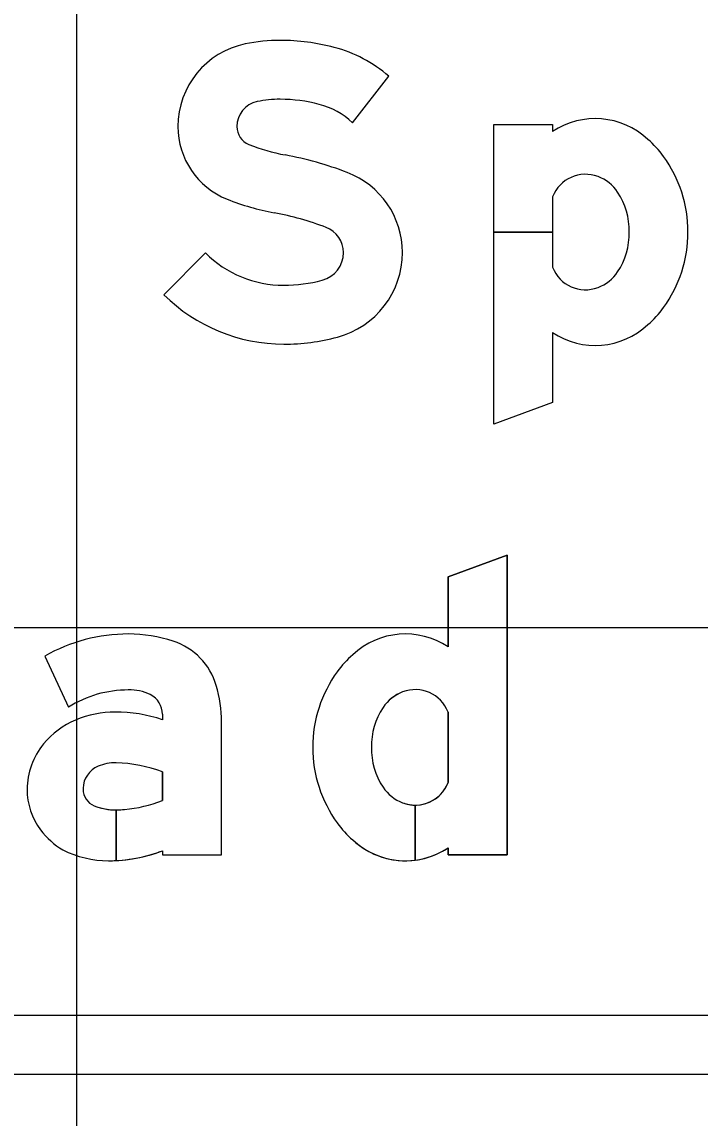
# Model space of a CAD drawing. Extents: x 2193008 to 2198143, y 1236112 to 1237864.
# Drawn here: x 2195620.551 to 2195622.469, y 1237195.719 to 1237198.818 of the extents above; entities that cross this region are included whole.
import ezdxf

# ---------------------------------------------------------------- set-up
doc = ezdxf.new("R2010")
doc.units = 0
for name, color, linetype in [('GSBWFILL', 7, 'Continuous'), ('GSCOLORFILL', 7, 'Continuous'), ('GSOUTLINE', 7, 'Continuous'), ('M-ROADS', 7, 'Continuous')]:
    doc.layers.add(name, color=color, linetype=linetype)

msp = doc.modelspace()

# ---------------------------------------------------------------- linework, layer by layer
at = {"layer": 'GSBWFILL'}
for p, q in [((2195622.0516, 1237198.324), (2195622.0516, 1237198.2243)), ((2195622.0516, 1237198.2243), (2195621.8851, 1237198.2243)), ((2195621.8851, 1237198.2242), (2195622.0516, 1237198.2242)), ((2195622.0516, 1237198.2242), (2195622.0516, 1237198.1245)), ((2195621.7563, 1237196.8672), (2195621.7563, 1237196.6676)), ((2195621.6633, 1237196.6042), (2195621.6633, 1237196.4487)), ((2195621.6633, 1237196.4487), (2195621.6633, 1237196.6042))]:
    msp.add_line(p, q, dxfattribs=at)
for points in [[(2195621.4855, 1237198.5332), (2195621.5885, 1237198.6645)], [(2195621.8851, 1237198.2243), (2195621.8851, 1237198.5281), (2195622.0516, 1237198.5281), (2195622.0516, 1237198.5083)], [(2195622.0516, 1237197.9402), (2195622.0516, 1237197.7424), (2195621.8851, 1237197.6811), (2195621.8851, 1237198.2242)], [(2195621.0699, 1237198.1651), (2195620.9527, 1237198.0468)], [(2195621.7563, 1237196.4834), (2195621.7563, 1237196.4635), (2195621.9228, 1237196.4635), (2195621.9228, 1237197.3106), (2195621.7563, 1237197.2492), (2195621.7563, 1237197.0514)], [(2195620.6159, 1237197.0254), (2195620.6827, 1237196.8811)], [(2195620.9487, 1237196.8608), (2195620.9487, 1237196.8455)], [(2195620.9487, 1237196.4752), (2195620.9487, 1237196.4635), (2195621.1152, 1237196.4635), (2195621.1152, 1237196.8392)], [(2195620.9487, 1237196.6981), (2195620.9487, 1237196.6172)], [(2195620.8176, 1237196.4474), (2195620.8176, 1237196.5903)], [(2195620.8177, 1237196.5903), (2195620.8177, 1237196.4474)]]:
    msp.add_lwpolyline(points, dxfattribs=at)
for centre, major_axis, start_param, end_param in [((2195621.2308, 1237198.5224), (0, 0.2385), 0.202758, 1.570796), ((2195621.2815, 1237198.2756), (0, 0.4904), 0, 0.202758), ((2195621.2815, 1237198.1646), (0, 0.6014), 6.026234, 6.283185), ((2195621.3373, 1237198.377), (0, 0.3818), 5.565152, 6.026234), ((2195621.2308, 1237198.5224), (0, 0.072), 0.202758, 1.570796), ((2195621.2815, 1237198.2756), (0, 0.3239), 0, 0.202758), ((2195621.2815, 1237198.1646), (0, 0.4349), 6.026234, 6.283185), ((2195621.3373, 1237198.377), (0, 0.2153), 5.523837, 6.026234), ((2195622.1723, 1237198.3268), (0, 0.218), 5.531582, 6.870178), ((2195621.2132, 1237198.5224), (0, 0.2209), 1.570796, 2.761249), ((2195621.2132, 1237198.5224), (0, 0.0544), 1.570796, 2.761249), ((2195621.3947, 1237198.9762), (0, 0.5432), 2.761249, 2.95744), ((2195622.1503, 1237198.2851), (0, 0.2638), 5.330424, 5.578482), ((2195621.1096, 1237197.4458), (0, 1.0135), 5.918637, 6.099033), ((2195622.0704, 1237198.2243), (0, 0.3641), 4.712389, 5.339507), ((2195621.3845, 1237198.1661), (0, 0.2425), 4.712389, 5.918637), ((2195622.1446, 1237198.2875), (0, 0.0999), 5.918977, 7.479923), ((2195622.1387, 1237198.272), (0, 0.1166), 5.303244, 5.918977), ((2195621.3947, 1237198.9762), (0, 0.7097), 2.761249, 2.95744), ((2195622.0758, 1237198.2298), (0, 0.1923), 4.683658, 5.303244), ((2195621.1096, 1237197.4458), (0, 0.847), 5.918637, 6.099033), ((2195621.3845, 1237198.1661), (0, 0.076), 4.712389, 5.918637), ((2195622.0758, 1237198.2187), (0, 0.1923), 4.121534, 4.74112), ((2195622.0704, 1237198.2243), (0, 0.3641), 4.085271, 4.712389), ((2195621.2916, 1237198.3888), (0, 0.315), 2.360607, 3.141593), ((2195621.3797, 1237198.1661), (0, 0.0808), 3.401517, 4.712389), ((2195621.3797, 1237198.1661), (0, 0.2473), 3.401517, 4.712389), ((2195622.1446, 1237198.161), (0, 0.0999), 1.944855, 3.5058), ((2195622.1387, 1237198.1766), (0, 0.1166), 3.5058, 4.121534), ((2195621.2916, 1237198.4973), (0, 0.4235), 3.141593, 3.401517), ((2195621.2916, 1237198.3888), (0, 0.4815), 2.360607, 3.141593), ((2195622.1503, 1237198.1634), (0, 0.2638), 3.846296, 4.094354), ((2195622.1723, 1237198.1217), (0, 0.218), 2.5546, 3.893196), ((2195621.2916, 1237198.4973), (0, 0.59), 3.141593, 3.401517), ((2195621.6355, 1237196.8699), (0, 0.218), 5.696193, 7.034788), ((2195620.852, 1237196.6107), (0, 0.4772), 0, 0.517719), ((2195620.852, 1237196.6804), (0, 0.4075), 5.96613, 6.283185), ((2195620.9207, 1237196.8896), (0, 0.1873), 4.997165, 5.96613), ((2195621.6576, 1237196.8282), (0, 0.2638), 0.704703, 0.952762), ((2195621.7375, 1237196.7674), (0, 0.3641), 0.943678, 1.570796), ((2195620.852, 1237196.6107), (0, 0.319), 0, 0.559495), ((2195620.858, 1237196.8037), (0, 0.1261), 5.822746, 6.330435), ((2195620.8863, 1237196.8608), (0, 0.0624), 4.712389, 5.822746), ((2195620.7484, 1237196.8392), (0, 0.3669), 4.712389, 4.997165), ((2195621.6692, 1237196.8151), (0, 0.1165), 0.364208, 0.979941), ((2195621.6633, 1237196.8307), (0, 0.0999), 5.086447, 6.647393), ((2195620.8152, 1237196.5818), (0, 0.2855), 0, 0.404512), ((2195620.8152, 1237196.4469), (0, 0.4203), 5.959871, 6.283185), ((2195621.7321, 1237196.7729), (0, 0.1923), 0.979941, 1.599528), ((2195620.7956, 1237196.6243), (0, 0.2387), 0.399285, 0.87593), ((2195620.7663, 1237196.6487), (0, 0.2005), 0.87593, 1.570796), ((2195621.7375, 1237196.7674), (0, 0.3641), 1.570796, 2.197914), ((2195621.7321, 1237196.7619), (0, 0.1923), 1.542065, 2.161651), ((2195620.7947, 1237196.6489), (0, 0.0708), 0.408547, 1.530785), ((2195620.8144, 1237196.6034), (0, 0.1204), 6.259455, 6.691732), ((2195620.8057, 1237196.3146), (0, 0.4093), 5.926185, 6.254823), ((2195621.6633, 1237196.7041), (0, 0.0999), 3.142009, 4.338331), ((2195620.7574, 1237196.6487), (0, 0.1916), 1.570796, 2.21394), ((2195620.7993, 1237196.6487), (0, 0.0754), 1.530785, 1.570796), ((2195620.7739, 1237196.6487), (0, 0.0499), 1.570796, 2.757027), ((2195621.6692, 1237196.7197), (0, 0.1165), 2.161651, 2.777385), ((2195620.8079, 1237196.9753), (0, 0.3848), 3.228562, 3.516221), ((2195621.6633, 1237196.7041), (0, 0.0999), 2.777385, 3.141593), ((2195620.8176, 1237196.7568), (0, 0.1665), 2.757027, 3.141593), ((2195620.8176, 1237196.7568), (0, 0.1665), 3.141843, 3.28451), ((2195621.6576, 1237196.7066), (0, 0.2638), 2.188831, 2.436889), ((2195620.7744, 1237196.6615), (0, 0.2129), 2.21394, 2.611125), ((2195621.6355, 1237196.6648), (0, 0.218), 2.38999, 3.269164), ((2195621.6355, 1237196.6648), (0, 0.218), 3.269357, 3.728585), ((2195620.7962, 1237196.7333), (0, 0.2865), 2.672443, 3.141593), ((2195620.7962, 1237196.8718), (0, 0.4249), 3.192057, 3.508644), ((2195620.7962, 1237196.8718), (0, 0.4249), 3.141593, 3.191959)]:
    msp.add_ellipse(centre, major_axis=major_axis, ratio=0.999998, start_param=start_param, end_param=end_param, dxfattribs=at)
at = {"layer": 'GSCOLORFILL'}
for p, q in [((2195622.0516, 1237198.324), (2195622.0516, 1237198.2243)), ((2195622.0516, 1237198.2243), (2195621.8851, 1237198.2243)), ((2195621.8851, 1237198.2242), (2195622.0516, 1237198.2242)), ((2195622.0516, 1237198.2242), (2195622.0516, 1237198.1245)), ((2195621.7563, 1237196.8672), (2195621.7563, 1237196.6676)), ((2195621.6633, 1237196.6042), (2195621.6633, 1237196.4487)), ((2195621.6633, 1237196.4487), (2195621.6633, 1237196.6042)), ((2195624.9552, 1237196.0098), (2195614.9585, 1237196.0098)), ((2195614.9585, 1237195.8433), (2195624.9552, 1237195.8433))]:
    msp.add_line(p, q, dxfattribs=at)
for points in [[(2195621.4855, 1237198.5332), (2195621.5885, 1237198.6645)], [(2195621.8851, 1237198.2243), (2195621.8851, 1237198.5281), (2195622.0516, 1237198.5281), (2195622.0516, 1237198.5083)], [(2195622.0516, 1237197.9402), (2195622.0516, 1237197.7424), (2195621.8851, 1237197.6811), (2195621.8851, 1237198.2242)], [(2195621.0699, 1237198.1651), (2195620.9527, 1237198.0468)], [(2195621.7563, 1237196.4834), (2195621.7563, 1237196.4635), (2195621.9228, 1237196.4635), (2195621.9228, 1237197.3106), (2195621.7563, 1237197.2492), (2195621.7563, 1237197.0514)], [(2195620.6159, 1237197.0254), (2195620.6827, 1237196.8811)], [(2195620.9487, 1237196.8608), (2195620.9487, 1237196.8455)], [(2195620.9487, 1237196.4752), (2195620.9487, 1237196.4635), (2195621.1152, 1237196.4635), (2195621.1152, 1237196.8392)], [(2195620.9487, 1237196.6981), (2195620.9487, 1237196.6172)], [(2195620.8176, 1237196.4474), (2195620.8176, 1237196.5903)], [(2195620.8177, 1237196.5903), (2195620.8177, 1237196.4474)]]:
    msp.add_lwpolyline(points, dxfattribs=at)
for centre, major_axis, start_param, end_param in [((2195621.2308, 1237198.5224), (0, 0.2385), 0.202758, 1.570796), ((2195621.2815, 1237198.2756), (0, 0.4904), 0, 0.202758), ((2195621.2815, 1237198.1646), (0, 0.6014), 6.026234, 6.283185), ((2195621.3373, 1237198.377), (0, 0.3818), 5.565152, 6.026234), ((2195621.2308, 1237198.5224), (0, 0.072), 0.202758, 1.570796), ((2195621.2815, 1237198.2756), (0, 0.3239), 0, 0.202758), ((2195621.2815, 1237198.1646), (0, 0.4349), 6.026234, 6.283185), ((2195621.3373, 1237198.377), (0, 0.2153), 5.523837, 6.026234), ((2195622.1723, 1237198.3268), (0, 0.218), 5.531582, 6.870178), ((2195621.2132, 1237198.5224), (0, 0.2209), 1.570796, 2.761249), ((2195621.2132, 1237198.5224), (0, 0.0544), 1.570796, 2.761249), ((2195621.3947, 1237198.9762), (0, 0.5432), 2.761249, 2.95744), ((2195622.1503, 1237198.2851), (0, 0.2638), 5.330424, 5.578482), ((2195621.1096, 1237197.4458), (0, 1.0135), 5.918637, 6.099033), ((2195622.0704, 1237198.2243), (0, 0.3641), 4.712389, 5.339507), ((2195621.3845, 1237198.1661), (0, 0.2425), 4.712389, 5.918637), ((2195622.1446, 1237198.2875), (0, 0.0999), 5.918977, 7.479923), ((2195622.1387, 1237198.272), (0, 0.1166), 5.303244, 5.918977), ((2195621.3947, 1237198.9762), (0, 0.7097), 2.761249, 2.95744), ((2195622.0758, 1237198.2298), (0, 0.1923), 4.683658, 5.303244), ((2195621.1096, 1237197.4458), (0, 0.847), 5.918637, 6.099033), ((2195621.3845, 1237198.1661), (0, 0.076), 4.712389, 5.918637), ((2195622.0758, 1237198.2187), (0, 0.1923), 4.121534, 4.74112), ((2195622.0704, 1237198.2243), (0, 0.3641), 4.085271, 4.712389), ((2195621.2916, 1237198.3888), (0, 0.315), 2.360607, 3.141593), ((2195621.3797, 1237198.1661), (0, 0.0808), 3.401517, 4.712389), ((2195621.3797, 1237198.1661), (0, 0.2473), 3.401517, 4.712389), ((2195622.1446, 1237198.161), (0, 0.0999), 1.944855, 3.5058), ((2195622.1387, 1237198.1766), (0, 0.1166), 3.5058, 4.121534), ((2195621.2916, 1237198.4973), (0, 0.4235), 3.141593, 3.401517), ((2195621.2916, 1237198.3888), (0, 0.4815), 2.360607, 3.141593), ((2195622.1503, 1237198.1634), (0, 0.2638), 3.846296, 4.094354), ((2195622.1723, 1237198.1217), (0, 0.218), 2.5546, 3.893196), ((2195621.2916, 1237198.4973), (0, 0.59), 3.141593, 3.401517), ((2195621.6355, 1237196.8699), (0, 0.218), 5.696193, 7.034788), ((2195620.852, 1237196.6107), (0, 0.4772), 0, 0.517719), ((2195620.852, 1237196.6804), (0, 0.4075), 5.96613, 6.283185), ((2195620.9207, 1237196.8896), (0, 0.1873), 4.997165, 5.96613), ((2195621.6576, 1237196.8282), (0, 0.2638), 0.704703, 0.952762), ((2195621.7375, 1237196.7674), (0, 0.3641), 0.943678, 1.570796), ((2195620.852, 1237196.6107), (0, 0.319), 0, 0.559495), ((2195620.858, 1237196.8037), (0, 0.1261), 5.822746, 6.330435), ((2195620.8863, 1237196.8608), (0, 0.0624), 4.712389, 5.822746), ((2195620.7484, 1237196.8392), (0, 0.3669), 4.712389, 4.997165), ((2195621.6692, 1237196.8151), (0, 0.1165), 0.364208, 0.979941), ((2195621.6633, 1237196.8307), (0, 0.0999), 5.086447, 6.647393), ((2195620.8152, 1237196.5818), (0, 0.2855), 0, 0.404512), ((2195620.8152, 1237196.4469), (0, 0.4203), 5.959871, 6.283185), ((2195621.7321, 1237196.7729), (0, 0.1923), 0.979941, 1.599528), ((2195620.7956, 1237196.6243), (0, 0.2387), 0.399285, 0.87593), ((2195620.7663, 1237196.6487), (0, 0.2005), 0.87593, 1.570796), ((2195621.7375, 1237196.7674), (0, 0.3641), 1.570796, 2.197914), ((2195621.7321, 1237196.7619), (0, 0.1923), 1.542065, 2.161651), ((2195620.7947, 1237196.6489), (0, 0.0708), 0.408547, 1.530785), ((2195620.8144, 1237196.6034), (0, 0.1204), 6.259455, 6.691732), ((2195620.8057, 1237196.3146), (0, 0.4093), 5.926185, 6.254823), ((2195621.6633, 1237196.7041), (0, 0.0999), 3.142009, 4.338331), ((2195620.7574, 1237196.6487), (0, 0.1916), 1.570796, 2.21394), ((2195620.7993, 1237196.6487), (0, 0.0754), 1.530785, 1.570796), ((2195620.7739, 1237196.6487), (0, 0.0499), 1.570796, 2.757027), ((2195621.6692, 1237196.7197), (0, 0.1165), 2.161651, 2.777385), ((2195620.8079, 1237196.9753), (0, 0.3848), 3.228562, 3.516221), ((2195621.6633, 1237196.7041), (0, 0.0999), 2.777385, 3.141593), ((2195620.8176, 1237196.7568), (0, 0.1665), 2.757027, 3.141593), ((2195620.8176, 1237196.7568), (0, 0.1665), 3.141843, 3.28451), ((2195621.6576, 1237196.7066), (0, 0.2638), 2.188831, 2.436889), ((2195620.7744, 1237196.6615), (0, 0.2129), 2.21394, 2.611125), ((2195621.6355, 1237196.6648), (0, 0.218), 2.38999, 3.269164), ((2195621.6355, 1237196.6648), (0, 0.218), 3.269357, 3.728585), ((2195620.7962, 1237196.7333), (0, 0.2865), 2.672443, 3.141593), ((2195620.7962, 1237196.8718), (0, 0.4249), 3.192057, 3.508644), ((2195620.7962, 1237196.8718), (0, 0.4249), 3.141593, 3.191959)]:
    msp.add_ellipse(centre, major_axis=major_axis, ratio=0.999998, start_param=start_param, end_param=end_param, dxfattribs=at)
at = {"layer": 'GSOUTLINE'}
for p, q in [((2195622.0516, 1237198.324), (2195622.0516, 1237198.1245)), ((2195621.7563, 1237196.6676), (2195621.7563, 1237196.8672))]:
    msp.add_line(p, q, dxfattribs=at)
for points in [[(2195621.4855, 1237198.5332), (2195621.5885, 1237198.6645)], [(2195622.0516, 1237197.9402), (2195622.0516, 1237197.7424), (2195621.8851, 1237197.6811), (2195621.8851, 1237198.5281), (2195622.0516, 1237198.5281), (2195622.0516, 1237198.5083)], [(2195621.0699, 1237198.1651), (2195620.9527, 1237198.0468)], [(2195621.7563, 1237197.0514), (2195621.7563, 1237197.2492), (2195621.9228, 1237197.3106), (2195621.9228, 1237196.4635), (2195621.7563, 1237196.4635), (2195621.7563, 1237196.4834)], [(2195620.6159, 1237197.0254), (2195620.6827, 1237196.8811)], [(2195620.9487, 1237196.8608), (2195620.9487, 1237196.8455)], [(2195620.9487, 1237196.4752), (2195620.9487, 1237196.4635), (2195621.1152, 1237196.4635), (2195621.1152, 1237196.8392)], [(2195620.9487, 1237196.6172), (2195620.9487, 1237196.6981)]]:
    msp.add_lwpolyline(points, dxfattribs=at)
for centre, major_axis, start_param, end_param in [((2195621.2308, 1237198.5224), (0, 0.2385), 0.202758, 1.570796), ((2195621.2815, 1237198.2756), (0, 0.4904), 0, 0.202758), ((2195621.2815, 1237198.1646), (0, 0.6014), 6.026234, 6.283185), ((2195621.3373, 1237198.377), (0, 0.3818), 5.565152, 6.026234), ((2195621.2308, 1237198.5224), (0, 0.072), 0.202758, 1.570796), ((2195621.2815, 1237198.2756), (0, 0.3239), 0, 0.202758), ((2195621.2815, 1237198.1646), (0, 0.4349), 6.026234, 6.283185), ((2195621.3373, 1237198.377), (0, 0.2153), 5.523837, 6.026234), ((2195622.1723, 1237198.3268), (0, 0.218), 5.531582, 6.870178), ((2195621.2132, 1237198.5224), (0, 0.2209), 1.570796, 2.761249), ((2195621.2132, 1237198.5224), (0, 0.0544), 1.570796, 2.761249), ((2195621.3947, 1237198.9762), (0, 0.5432), 2.761249, 2.95744), ((2195622.1503, 1237198.2851), (0, 0.2638), 5.330424, 5.578482), ((2195621.1096, 1237197.4458), (0, 1.0135), 5.918637, 6.099033), ((2195622.0704, 1237198.2243), (0, 0.3641), 4.712389, 5.339507), ((2195621.3845, 1237198.1661), (0, 0.2425), 4.712389, 5.918637), ((2195622.1446, 1237198.2875), (0, 0.0999), 5.918977, 7.479923), ((2195622.1387, 1237198.272), (0, 0.1166), 5.303244, 5.918977), ((2195621.3947, 1237198.9762), (0, 0.7097), 2.761249, 2.95744), ((2195622.0758, 1237198.2298), (0, 0.1923), 4.683658, 5.303244), ((2195621.1096, 1237197.4458), (0, 0.847), 5.918637, 6.099033), ((2195621.3845, 1237198.1661), (0, 0.076), 4.712389, 5.918637), ((2195622.0758, 1237198.2187), (0, 0.1923), 4.121534, 4.74112), ((2195622.0704, 1237198.2243), (0, 0.3641), 4.085271, 4.712389), ((2195621.2916, 1237198.3888), (0, 0.315), 2.360607, 3.141593), ((2195621.3797, 1237198.1661), (0, 0.0808), 3.401517, 4.712389), ((2195621.3797, 1237198.1661), (0, 0.2473), 3.401517, 4.712389), ((2195622.1446, 1237198.161), (0, 0.0999), 1.944855, 3.5058), ((2195622.1387, 1237198.1766), (0, 0.1166), 3.5058, 4.121534), ((2195621.2916, 1237198.4973), (0, 0.4235), 3.141593, 3.401517), ((2195621.2916, 1237198.3888), (0, 0.4815), 2.360607, 3.141593), ((2195622.1503, 1237198.1634), (0, 0.2638), 3.846296, 4.094354), ((2195622.1723, 1237198.1217), (0, 0.218), 2.5546, 3.893196), ((2195621.2916, 1237198.4973), (0, 0.59), 3.141593, 3.401517), ((2195621.6355, 1237196.8699), (0, 0.218), 5.696193, 7.034788), ((2195620.852, 1237196.6107), (0, 0.4772), 6.283185, 6.800904), ((2195620.852, 1237196.6804), (0, 0.4075), 5.96613, 6.283185), ((2195620.9207, 1237196.8896), (0, 0.1873), 4.997165, 5.96613), ((2195621.6576, 1237196.8282), (0, 0.2638), 0.704703, 0.952762), ((2195621.7375, 1237196.7674), (0, 0.3641), 0.943678, 1.570796), ((2195620.852, 1237196.6107), (0, 0.319), 0, 0.559495), ((2195620.858, 1237196.8037), (0, 0.1261), 5.822746, 6.330435), ((2195620.8863, 1237196.8608), (0, 0.0624), 4.712389, 5.822746), ((2195620.7484, 1237196.8392), (0, 0.3669), 4.712389, 4.997165), ((2195621.6692, 1237196.8151), (0, 0.1166), 0.364208, 0.979941), ((2195621.6633, 1237196.8307), (0, 0.0999), 5.086447, 6.647393), ((2195620.8152, 1237196.5818), (0, 0.2855), 0, 0.404512), ((2195620.8152, 1237196.4469), (0, 0.4203), 5.959871, 6.283185), ((2195621.7321, 1237196.7729), (0, 0.1923), 0.979941, 1.599528), ((2195620.7956, 1237196.6243), (0, 0.2387), 0.399285, 0.87593), ((2195620.7663, 1237196.6487), (0, 0.2005), 0.87593, 1.570796), ((2195621.7375, 1237196.7674), (0, 0.3641), 1.570796, 2.197914), ((2195621.7321, 1237196.7619), (0, 0.1923), 1.542065, 2.161651), ((2195620.7947, 1237196.6489), (0, 0.0708), 0.408547, 1.530785), ((2195620.8144, 1237196.6034), (0, 0.1204), 6.25958, 6.691732), ((2195620.8057, 1237196.3146), (0, 0.4093), 5.926185, 6.254787), ((2195620.8171, 1237196.7175), (0, 0.00624), 6.254787, 6.25958), ((2195621.6633, 1237196.7041), (0, 0.0999), 2.777385, 4.338331), ((2195620.7574, 1237196.6487), (0, 0.1916), 1.570796, 2.21394), ((2195620.7993, 1237196.6487), (0, 0.0754), 1.530785, 1.570796), ((2195620.7739, 1237196.6487), (0, 0.0499), 1.570796, 2.757027), ((2195621.6692, 1237196.7197), (0, 0.1165), 2.161651, 2.777385), ((2195620.8079, 1237196.9753), (0, 0.3848), 3.228562, 3.516221), ((2195620.8176, 1237196.7568), (0, 0.1665), 2.757027, 3.28451), ((2195621.6576, 1237196.7066), (0, 0.2638), 2.188831, 2.436889), ((2195620.7744, 1237196.6615), (0, 0.2129), 2.21394, 2.611125), ((2195621.6355, 1237196.6648), (0, 0.218), 2.38999, 3.728585), ((2195620.7962, 1237196.7333), (0, 0.2865), 2.672443, 3.141593), ((2195620.7962, 1237196.8718), (0, 0.4249), 3.141593, 3.508644)]:
    msp.add_ellipse(centre, major_axis=major_axis, ratio=0.999998, start_param=start_param, end_param=end_param, dxfattribs=at)
at = {"layer": 'M-ROADS'}
for p, q in [((2195620.7065, 1237163.1062), (2195620.7065, 1237223.1062)), ((2195584.7065, 1237197.1062), (2195714.7065, 1237197.1062))]:
    msp.add_line(p, q, dxfattribs=at)

doc.saveas('drawing.dxf')
